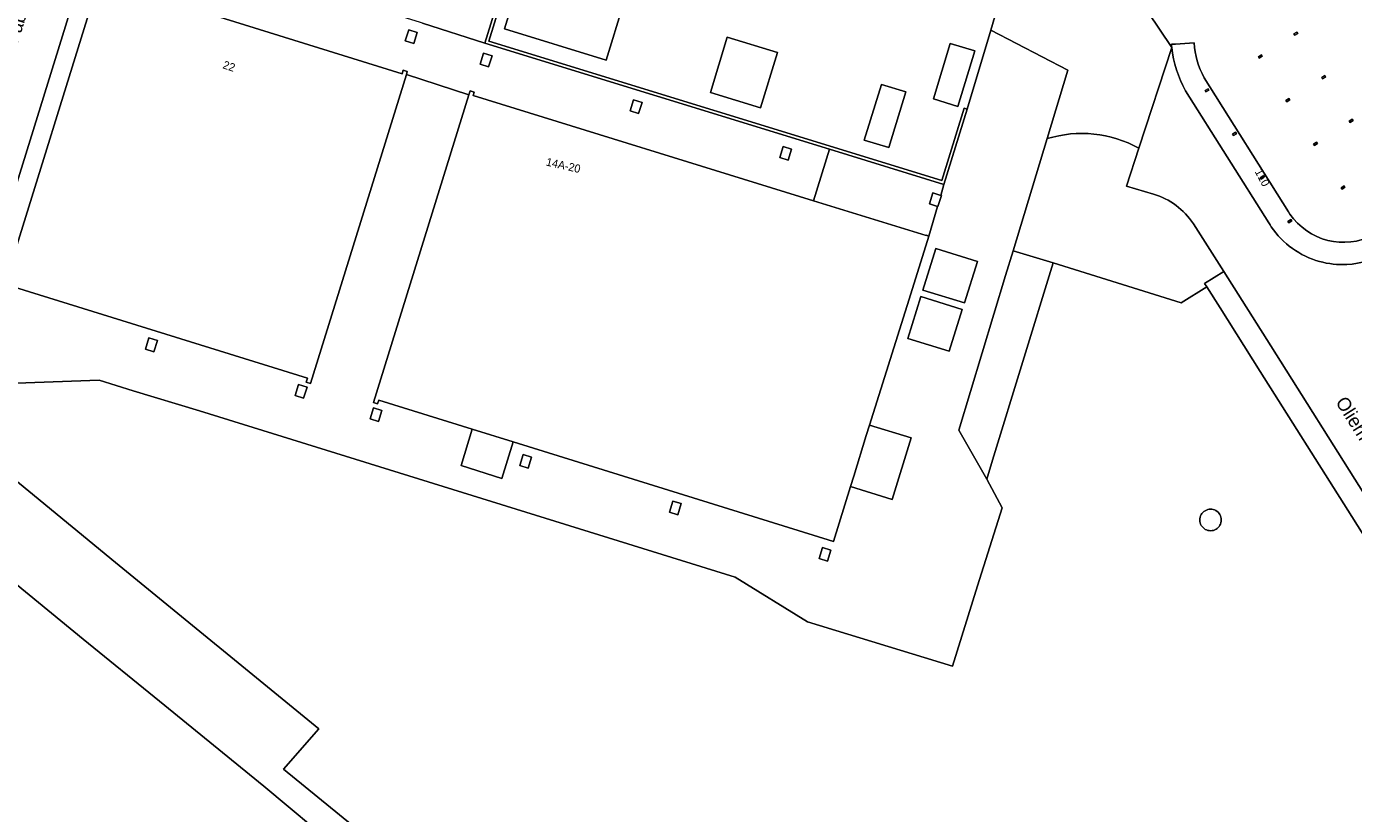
# Model space of a CAD drawing. Header units: metres. Extents: x 151448 to 154749, y 463108 to 465296.
# Tile 293 of 449: x 154432 to 154556, y 463488 to 463561. Entities that reach past the tile are written whole.
import ezdxf
from ezdxf.enums import TextEntityAlignment as Align

# ---------------------------------------------------------------- set-up
doc = ezdxf.new("R2010")
doc.units = ezdxf.units.M
for name, color, linetype, lineweight in [('B-PV-GR-BEPLANTING_CULTUUR_VASTE PLANTENVAK-GV', 253, 'Continuous', 9), ('B-PV-IE-TERREINAFSCHEIDING_KUNSTMATIG_HEKWERK-G', 253, 'Continuous', 9), ('B-PV-IE-TERREINAFSCHEIDING_KUNSTMATIG_MUUR-G', 253, 'Continuous', 9), ('B-PV-IE-TERREINAFSCHEIDING_KUNSTMATIG_MUUR-GV', 253, 'Continuous', 9), ('B-PV-OG-BEBOUWING-GV', 1, 'Continuous', 9), ('B-PV-OG-BEBOUWING-T18', 2, 'Continuous', 9), ('B-PV-OG-TERREIN_BEGROEID-GV', 253, 'Continuous', 9), ('B-PV-OG-TERREIN_ERF-GV', 253, 'Continuous', 9), ('B-PV-OG-TOPOGRAFIE-T18', 2, 'Continuous', 9), ('B-PV-VH-GESLOTENVERHARDING_ASFALT-GV', 253, 'Continuous', 9), ('B-PV-VH-OPENVERHARDING_BETONELEMENT-GV', 253, 'Continuous', 9), ('B-PV-VH-OPENVERHARDING_BETONSTRAATSTEEN-GV', 253, 'Continuous', 9), ('B-PV-VH-OPENVERHARDING_STRAATBAKSTEEN-GV', 253, 'Continuous', 9), ('B-PV-VH-OPENVERHARDING_TEGEL-GV', 253, 'Continuous', 9)]:
    doc.layers.add(name, color=color, linetype=linetype, lineweight=lineweight)
doc.styles.add('Drong', font='txt', dxfattribs={"height": 1.8})

msp = doc.modelspace()

# ---------------------------------------------------------------- linework, layer by layer
at = {"layer": 'B-PV-GR-BEPLANTING_CULTUUR_VASTE PLANTENVAK-GV'}
for points in [[(154542.11, 463516.432, 1.0006155), (154542.644, 463514.505)], [(154542.644, 463514.505, 1.0003486), (154542.11, 463516.432)]]:
    msp.add_lwpolyline(points, format="xyb", dxfattribs=at)
at = {"layer": 'B-PV-IE-TERREINAFSCHEIDING_KUNSTMATIG_HEKWERK-G', "flags": 128}
for points in [[(154429.731, 463528.102), (154439.148, 463528.447)], [(154439.148, 463528.447), (154442.312, 463527.459)], [(154448.464, 463525.602), (154498.207, 463510.151), (154504.948, 463506.016), (154518.418, 463501.893), (154520.715, 463509.341)]]:
    msp.add_lwpolyline(points, dxfattribs=at)
at = {"layer": 'B-PV-IE-TERREINAFSCHEIDING_KUNSTMATIG_MUUR-G', "flags": 128}
msp.add_lwpolyline([(154523.345, 463538.176), (154524.046, 463540.485)], dxfattribs=at)
at = {"layer": 'B-PV-IE-TERREINAFSCHEIDING_KUNSTMATIG_MUUR-GV', "flags": 128}
msp.add_lwpolyline([(154506.968, 463549.918), (154517.616, 463546.645), (154519.768, 463553.644), (154519.494, 463553.728), (154517.431, 463547.019), (154475.349, 463559.955), (154477.329, 463566.396), (154477.047, 463566.483), (154474.978, 463559.752)], close=True, dxfattribs=at)
at = {"layer": 'B-PV-OG-BEBOUWING-GV', "flags": 128}
for points in [[(154446.104, 463563.506), (154439.154, 463565.663), (154430.378, 463537.387), (154458.505, 463528.656), (154458.386, 463528.274), (154458.768, 463528.156), (154467.678, 463556.865), (154467.759, 463557.126), (154467.396, 463557.251), (154467.295, 463556.928), (154447.151, 463563.181), (154446.467, 463563.393)], [(154468.688, 463560.754), (154467.9, 463560.999), (154467.58, 463559.973), (154468.368, 463559.728)], [(154550.207, 463560.493), (154550.485, 463560.672), (154550.404, 463560.798), (154550.126, 463560.62)], [(154475.642, 463558.59), (154474.854, 463558.836), (154474.534, 463557.809), (154475.322, 463557.564)], [(154546.897, 463558.381), (154547.176, 463558.56), (154547.094, 463558.686), (154546.816, 463558.507)], [(154552.779, 463556.441), (154553.058, 463556.62), (154552.976, 463556.746), (154552.698, 463556.567)], [(154508.93, 463518.58), (154509.228, 463519.535), (154510.403, 463523.31), (154510.706, 463524.284), (154514.53, 463536.47), (154516.212, 463541.83), (154516.199, 463541.834), (154515.956, 463541.913), (154515.949, 463541.89), (154505.485, 463545.123), (154473.876, 463554.893), (154473.978, 463555.198), (154473.611, 463555.322), (154473.493, 463554.96), (154464.621, 463526.372), (154465.003, 463526.254), (154465.114, 463526.612), (154473.804, 463523.908), (154477.605, 463522.725), (154507.34, 463513.471)], [(154488.786, 463554.501), (154488.466, 463553.474), (154489.254, 463553.229), (154489.574, 463554.255)], [(154541.951, 463555.232), (154542.229, 463555.411), (154542.148, 463555.537), (154541.87, 463555.358)], [(154549.462, 463554.32), (154549.74, 463554.499), (154549.659, 463554.625), (154549.381, 463554.446)], [(154555.334, 463552.387), (154555.612, 463552.566), (154555.53, 463552.692), (154555.252, 463552.513)], [(154544.51, 463551.177), (154544.788, 463551.356), (154544.707, 463551.482), (154544.429, 463551.303)], [(154502.679, 463550.177), (154502.36, 463549.151), (154503.148, 463548.906), (154503.467, 463549.932)], [(154552.021, 463550.267), (154552.299, 463550.445), (154552.218, 463550.572), (154551.94, 463550.393)], [(154547.081, 463547.123), (154547.359, 463547.301), (154547.278, 463547.428), (154546.999, 463547.249)], [(154517.017, 463544.59), (154517.053, 463544.579), (154517.373, 463545.606), (154517.318, 463545.623), (154516.585, 463545.851), (154516.265, 463544.824)], [(154554.864, 463546.388), (154554.783, 463546.514), (154554.504, 463546.335), (154554.586, 463546.209)], [(154549.917, 463543.247), (154549.836, 463543.374), (154549.558, 463543.195), (154549.639, 463543.069)], [(154444.229, 463531.104), (154444.549, 463532.13), (154443.761, 463532.375), (154443.441, 463531.349)], [(154457.35, 463527.021), (154458.138, 463526.776), (154458.458, 463527.802), (154457.67, 463528.048)], [(154465.095, 463524.611), (154465.415, 463525.638), (154464.627, 463525.883), (154464.307, 463524.856)], [(154478.207, 463520.531), (154478.995, 463520.286), (154479.314, 463521.313), (154478.526, 463521.558)], [(154492.111, 463516.205), (154492.899, 463515.96), (154493.218, 463516.986), (154492.43, 463517.231)], [(154507.121, 463512.66), (154506.334, 463512.905), (154506.014, 463511.879), (154506.802, 463511.634)]]:
    msp.add_lwpolyline(points, close=True, dxfattribs=at)
msp.add_lwpolyline([(154508.079, 463443.245), (154514.034, 463450.515), (154533.529, 463434.558), (154534.43, 463435.606), (154536.898, 463438.572), (154544.234, 463447.575), (154526.558, 463462.035), (154524.35, 463463.849), (154513.581, 463472.69), (154505.698, 463463.057), (154506.361, 463462.515), (154499.323, 463453.904), (154486.516, 463464.428), (154479.464, 463470.204), (154461.417, 463484.93), (154454.43, 463490.745), (154444.736, 463498.625), (154437.65, 463504.384), (154427.259, 463512.897), (154427.339, 463512.978), (154419.985, 463518.992), (154419.025, 463517.786), (154418.915, 463517.619), (154415.286, 463513.192)], dxfattribs=at)
at = {"layer": 'B-PV-OG-TERREIN_BEGROEID-GV', "flags": 128}
for points in [[(154478.378, 463566.236), (154476.789, 463561.084), (154486.223, 463558.173), (154487.813, 463563.324)], [(154495.915, 463555.189), (154500.584, 463553.768), (154502.145, 463558.895), (154497.477, 463560.317)], [(154516.628, 463554.591), (154518.895, 463553.896), (154520.472, 463559.044), (154518.205, 463559.739)], [(154510.216, 463550.764), (154512.485, 463550.064), (154514.078, 463555.23), (154511.809, 463555.929)], [(154524.046, 463540.485), (154523.345, 463538.176), (154519.004, 463523.826), (154521.584, 463519.273), (154522.111, 463521.01), (154527.757, 463539.359)]]:
    msp.add_lwpolyline(points, close=True, dxfattribs=at)
for points in [[(154527.201, 463550.895), (154524.046, 463540.485)], [(154537.082, 463545.752), (154534.575, 463546.485), (154535.705, 463550.004)], [(154524.046, 463540.485), (154527.757, 463539.359), (154539.646, 463535.634), (154542.019, 463537.133), (154541.825, 463537.441), (154543.601, 463538.563), (154540.787, 463542.994)]]:
    msp.add_lwpolyline(points, dxfattribs=at)
at = {"layer": 'B-PV-OG-TERREIN_BEGROEID-GV'}
for points in [[(154535.705, 463550.004, 0.2049548), (154527.201, 463550.895)], [(154540.787, 463542.994, 0.1700441), (154537.082, 463545.752)]]:
    msp.add_lwpolyline(points, format="xyb", dxfattribs=at)
at = {"layer": 'B-PV-OG-TERREIN_ERF-GV', "flags": 128}
for points in [[(154560.238, 463543.685), (154567.395, 463547.977), (154574.077, 463551.582), (154575.48, 463552.27), (154576.737, 463552.872), (154581.854, 463555.163), (154583.116, 463555.694), (154583.681, 463555.913), (154582.366, 463557.988), (154581.862, 463558.782), (154581.84, 463558.818), (154577.548, 463565.591), (154577.375, 463565.864), (154576.591, 463567.101), (154571.766, 463574.715), (154556.47, 463598.851), (154556.308, 463598.753), (154553.796, 463597.233), (154552.482, 463599.404), (154549.433, 463604.443), (154536.188, 463608.076), (154526.74, 463577.279), (154538.768, 463559.367)], [(154538.738, 463559.659), (154539.124, 463559.684), (154540.841, 463559.795)], [(154541.789, 463556.559), (154549.617, 463544.088), (154549.751, 463543.893)], [(154574.976, 463484.909), (154566.265, 463498.7), (154555.122, 463516.367), (154546.984, 463529.275), (154543.263, 463535.165), (154542.019, 463537.133), (154539.646, 463535.634), (154527.757, 463539.359), (154522.111, 463521.01), (154521.584, 463519.273), (154523.032, 463516.596), (154520.715, 463509.341), (154518.418, 463501.893), (154504.948, 463506.016), (154498.207, 463510.151), (154448.464, 463525.602), (154442.312, 463527.459), (154439.148, 463528.447), (154429.731, 463528.102)], [(154427.708, 463528.15), (154426.685, 463528.343), (154426.246, 463526.776), (154425.976, 463526.519), (154424.692, 463524.98), (154424.537, 463524.778), (154440.669, 463511.53), (154459.534, 463496.054), (154456.264, 463492.329), (154498.564, 463457.82), (154498.567, 463457.817), (154511.054, 463473.101)], [(154498.564, 463457.82), (154456.264, 463492.329), (154459.534, 463496.054), (154440.669, 463511.53), (154424.537, 463524.778)], [(154427.259, 463512.897), (154437.65, 463504.384), (154444.736, 463498.625), (154454.43, 463490.745), (154461.417, 463484.93)]]:
    msp.add_lwpolyline(points, dxfattribs=at)
for points in [[(154550.207, 463560.493), (154550.126, 463560.62), (154550.404, 463560.798), (154550.485, 463560.672)], [(154546.897, 463558.381), (154546.816, 463558.507), (154547.094, 463558.686), (154547.176, 463558.56)], [(154552.779, 463556.441), (154552.698, 463556.567), (154552.976, 463556.746), (154553.058, 463556.62)], [(154549.462, 463554.32), (154549.381, 463554.446), (154549.659, 463554.625), (154549.74, 463554.499)], [(154555.334, 463552.387), (154555.252, 463552.513), (154555.53, 463552.692), (154555.612, 463552.566)], [(154552.021, 463550.267), (154551.94, 463550.393), (154552.218, 463550.572), (154552.299, 463550.445)], [(154554.586, 463546.209), (154554.504, 463546.335), (154554.783, 463546.514), (154554.864, 463546.388)]]:
    msp.add_lwpolyline(points, close=True, dxfattribs=at)
at = {"layer": 'B-PV-OG-TERREIN_ERF-GV'}
for points in [[(154538.768, 463559.367, -0.0067778), (154538.738, 463559.659)], [(154540.841, 463559.795, 0.1108008), (154541.789, 463556.559)], [(154549.751, 463543.893, 0.3797222), (154557.509, 463541.943)], [(154542.644, 463514.505, -1.0006155), (154542.11, 463516.432)], [(154542.11, 463516.432, -1.0003486), (154542.644, 463514.505)]]:
    msp.add_lwpolyline(points, format="xyb", dxfattribs=at)
at = {"layer": 'B-PV-VH-GESLOTENVERHARDING_ASFALT-GV', "flags": 128}
for points in [[(154477.329, 463566.396), (154475.349, 463559.955), (154517.431, 463547.019), (154519.494, 463553.728), (154519.768, 463553.644), (154521.972, 463560.972), (154526.74, 463577.279)], [(154535.705, 463550.004), (154538.768, 463559.367), (154526.74, 463577.279), (154521.972, 463560.972), (154529.129, 463557.259), (154527.201, 463550.895)], [(154469.188, 463561.62), (154474.978, 463559.752), (154477.047, 463566.483)], [(154430, 463541.948), (154437.098, 463564.874)], [(154538.768, 463559.367), (154535.705, 463550.004), (154534.575, 463546.485), (154537.082, 463545.752)], [(154547.793, 463543.067), (154540.048, 463555.344)], [(154540.787, 463542.994), (154543.601, 463538.563), (154547.963, 463531.654), (154556.679, 463517.826), (154566.538, 463502.211), (154576.422, 463486.55), (154577.273, 463485.201)], [(154548.019, 463542.711), (154548.01, 463542.725)]]:
    msp.add_lwpolyline(points, dxfattribs=at)
for points in [[(154478.378, 463566.236), (154487.813, 463563.324), (154486.223, 463558.173), (154476.789, 463561.084)], [(154495.915, 463555.189), (154497.477, 463560.317), (154502.145, 463558.895), (154500.584, 463553.768)], [(154516.628, 463554.591), (154518.205, 463559.739), (154520.472, 463559.044), (154518.895, 463553.896)], [(154510.216, 463550.764), (154511.809, 463555.929), (154514.078, 463555.23), (154512.485, 463550.064)]]:
    msp.add_lwpolyline(points, close=True, dxfattribs=at)
at = {"layer": 'B-PV-VH-GESLOTENVERHARDING_ASFALT-GV'}
for points in [[(154540.048, 463555.344, -0.0975347), (154538.768, 463559.367)], [(154527.201, 463550.895, -0.2049548), (154535.705, 463550.004)], [(154537.082, 463545.752, -0.1700441), (154540.787, 463542.994)], [(154548.01, 463542.725, -0.0157145), (154547.793, 463543.067)], [(154552.507, 463539.483, -0.17962), (154548.019, 463542.711)], [(154558.783, 463540.341, -0.1285469), (154555.034, 463539.211)], [(154555.034, 463539.211, -0.0806878), (154552.507, 463539.483)]]:
    msp.add_lwpolyline(points, format="xyb", dxfattribs=at)
at = {"layer": 'B-PV-VH-OPENVERHARDING_BETONELEMENT-GV', "flags": 128}
for points in [[(154519.527, 463535.631), (154520.718, 463539.485), (154516.874, 463540.704), (154515.646, 463536.83)], [(154514.252, 463532.34), (154518.096, 463531.144), (154519.315, 463535.008), (154515.46, 463536.225)], [(154473.804, 463523.908), (154472.762, 463520.543), (154476.558, 463519.329), (154477.605, 463522.725)], [(154510.706, 463524.284), (154510.403, 463523.31), (154509.228, 463519.535), (154508.93, 463518.58), (154512.805, 463517.368), (154514.578, 463523.1)]]:
    msp.add_lwpolyline(points, close=True, dxfattribs=at)
at = {"layer": 'B-PV-VH-OPENVERHARDING_BETONSTRAATSTEEN-GV', "flags": 128}
for points in [[(154430.378, 463537.387), (154439.154, 463565.663), (154446.104, 463563.506), (154446.467, 463563.393), (154447.463, 463566.71), (154440.68, 463568.776), (154440.557, 463568.381), (154439.769, 463568.627), (154439.891, 463569.017), (154439.854, 463569.028), (154441.032, 463572.802), (154438.006, 463573.742), (154443.234, 463590.65), (154442.529, 463590.846), (154435.182, 463567.041), (154437.035, 463566.445), (154436.605, 463565.043), (154437.098, 463564.874), (154430, 463541.948)], [(154429.731, 463528.102), (154439.148, 463528.447), (154442.312, 463527.459), (154448.464, 463525.602), (154498.207, 463510.151), (154504.948, 463506.016), (154518.418, 463501.893), (154520.715, 463509.341), (154523.032, 463516.596), (154521.584, 463519.273), (154519.004, 463523.826), (154523.345, 463538.176), (154524.046, 463540.485), (154527.201, 463550.895), (154529.129, 463557.259), (154521.972, 463560.972), (154519.768, 463553.644), (154517.616, 463546.645), (154517.318, 463545.623), (154517.373, 463545.606), (154517.053, 463544.579), (154517.017, 463544.59), (154516.212, 463541.83), (154514.53, 463536.47), (154510.706, 463524.284), (154514.578, 463523.1), (154512.805, 463517.368), (154508.93, 463518.58), (154507.34, 463513.471), (154477.605, 463522.725)], [(154477.605, 463522.725), (154476.558, 463519.329), (154472.762, 463520.543), (154473.804, 463523.908), (154465.114, 463526.612), (154465.003, 463526.254), (154464.621, 463526.372), (154473.493, 463554.96), (154467.678, 463556.865), (154458.768, 463528.156), (154458.386, 463528.274), (154458.505, 463528.656), (154430.378, 463537.387), (154427.937, 463534.396), (154427.761, 463534.223), (154428.355, 463534.05), (154426.685, 463528.343), (154427.708, 463528.15)]]:
    msp.add_lwpolyline(points, dxfattribs=at)
for points in [[(154506.968, 463549.918), (154505.485, 463545.123), (154515.949, 463541.89), (154515.956, 463541.913), (154516.199, 463541.834), (154516.212, 463541.83), (154517.017, 463544.59), (154516.265, 463544.824), (154516.585, 463545.851), (154517.318, 463545.623), (154517.616, 463546.645)], [(154519.527, 463535.631), (154515.646, 463536.83), (154516.874, 463540.704), (154520.718, 463539.485)], [(154514.252, 463532.34), (154515.46, 463536.225), (154519.315, 463535.008), (154518.096, 463531.144)], [(154443.441, 463531.349), (154443.761, 463532.375), (154444.549, 463532.13), (154444.229, 463531.104)], [(154458.138, 463526.776), (154457.35, 463527.021), (154457.67, 463528.048), (154458.458, 463527.802)], [(154464.307, 463524.856), (154464.627, 463525.883), (154465.415, 463525.638), (154465.095, 463524.611)], [(154478.995, 463520.286), (154478.207, 463520.531), (154478.526, 463521.558), (154479.314, 463521.313)], [(154492.899, 463515.96), (154492.111, 463516.205), (154492.43, 463517.231), (154493.218, 463516.986)], [(154506.014, 463511.879), (154506.334, 463512.905), (154507.121, 463512.66), (154506.802, 463511.634)]]:
    msp.add_lwpolyline(points, close=True, dxfattribs=at)
at = {"layer": 'B-PV-VH-OPENVERHARDING_STRAATBAKSTEEN-GV', "flags": 128}
for points in [[(154467.678, 463556.865), (154473.493, 463554.96), (154473.611, 463555.322), (154473.978, 463555.198), (154473.876, 463554.893), (154505.485, 463545.123), (154506.968, 463549.918), (154474.978, 463559.752), (154469.188, 463561.62), (154468.901, 463561.707), (154449.041, 463567.844), (154447.151, 463563.181), (154467.295, 463556.928), (154467.396, 463557.251), (154467.759, 463557.126)], [(154467.9, 463560.999), (154468.688, 463560.754), (154468.368, 463559.728), (154467.58, 463559.973)], [(154474.854, 463558.836), (154475.642, 463558.59), (154475.322, 463557.564), (154474.534, 463557.809)], [(154489.574, 463554.255), (154489.254, 463553.229), (154488.466, 463553.474), (154488.786, 463554.501)], [(154503.467, 463549.932), (154503.148, 463548.906), (154502.36, 463549.151), (154502.679, 463550.177)]]:
    msp.add_lwpolyline(points, close=True, dxfattribs=at)
at = {"layer": 'B-PV-VH-OPENVERHARDING_TEGEL-GV', "flags": 128}
for points in [[(154540.841, 463559.795), (154539.124, 463559.684), (154538.738, 463559.659)], [(154549.751, 463543.893), (154549.617, 463544.088), (154541.789, 463556.559)], [(154540.048, 463555.344), (154547.793, 463543.067)], [(154548.01, 463542.725), (154548.019, 463542.711)]]:
    msp.add_lwpolyline(points, dxfattribs=at)
at = {"layer": 'B-PV-VH-OPENVERHARDING_TEGEL-GV'}
for points in [[(154538.738, 463559.659, 0.0067778), (154538.768, 463559.367)], [(154538.768, 463559.367, 0.0975347), (154540.048, 463555.344)], [(154541.789, 463556.559, -0.1108008), (154540.841, 463559.795)], [(154557.509, 463541.943, -0.3797222), (154549.751, 463543.893)], [(154547.793, 463543.067, 0.0157145), (154548.01, 463542.725)], [(154548.019, 463542.711, 0.17962), (154552.507, 463539.483)], [(154555.034, 463539.211, 0.1285469), (154558.783, 463540.341)], [(154552.507, 463539.483, 0.0806878), (154555.034, 463539.211)]]:
    msp.add_lwpolyline(points, format="xyb", dxfattribs=at)
at = {"layer": 'B-PV-VH-OPENVERHARDING_TEGEL-GV', "flags": 128}
for points in [[(154541.951, 463555.232), (154541.87, 463555.358), (154542.148, 463555.537), (154542.229, 463555.411)], [(154544.51, 463551.177), (154544.429, 463551.303), (154544.707, 463551.482), (154544.788, 463551.356)], [(154547.081, 463547.123), (154546.999, 463547.249), (154547.278, 463547.428), (154547.359, 463547.301)], [(154549.639, 463543.069), (154549.558, 463543.195), (154549.836, 463543.374), (154549.917, 463543.247)], [(154574.976, 463484.909), (154576.422, 463486.55), (154566.538, 463502.211), (154556.679, 463517.826), (154547.963, 463531.654), (154543.601, 463538.563), (154541.825, 463537.441), (154542.019, 463537.133), (154543.263, 463535.165), (154546.984, 463529.275), (154555.122, 463516.367), (154566.265, 463498.7)]]:
    msp.add_lwpolyline(points, close=True, dxfattribs=at)

# ---------------------------------------------------------------- texts
at = {"layer": 'B-PV-OG-BEBOUWING-T18', "style": 'Drong'}
for s, rotation, p in [('22', 341.3, (154451.215, 463557.632)), ('14A-20', 347.3, (154482.262, 463548.418)), ('110', 298.3, (154547.183, 463547.277))]:
    msp.add_text(s, height=0.75, rotation=rotation, dxfattribs=at).set_placement(p, align=Align.MIDDLE)
at = {"layer": 'B-PV-OG-TOPOGRAFIE-T18', "style": 'Drong'}
for s, rotation, p in [('Oude Fabriekstraat', 72.6, (154431.727, 463562.335)), ('Oliemolenhof', 302.3, (154557.12, 463522.61))]:
    msp.add_text(s, height=1.25, rotation=rotation, dxfattribs=at).set_placement(p, align=Align.MIDDLE)

doc.saveas('drawing.dxf')
